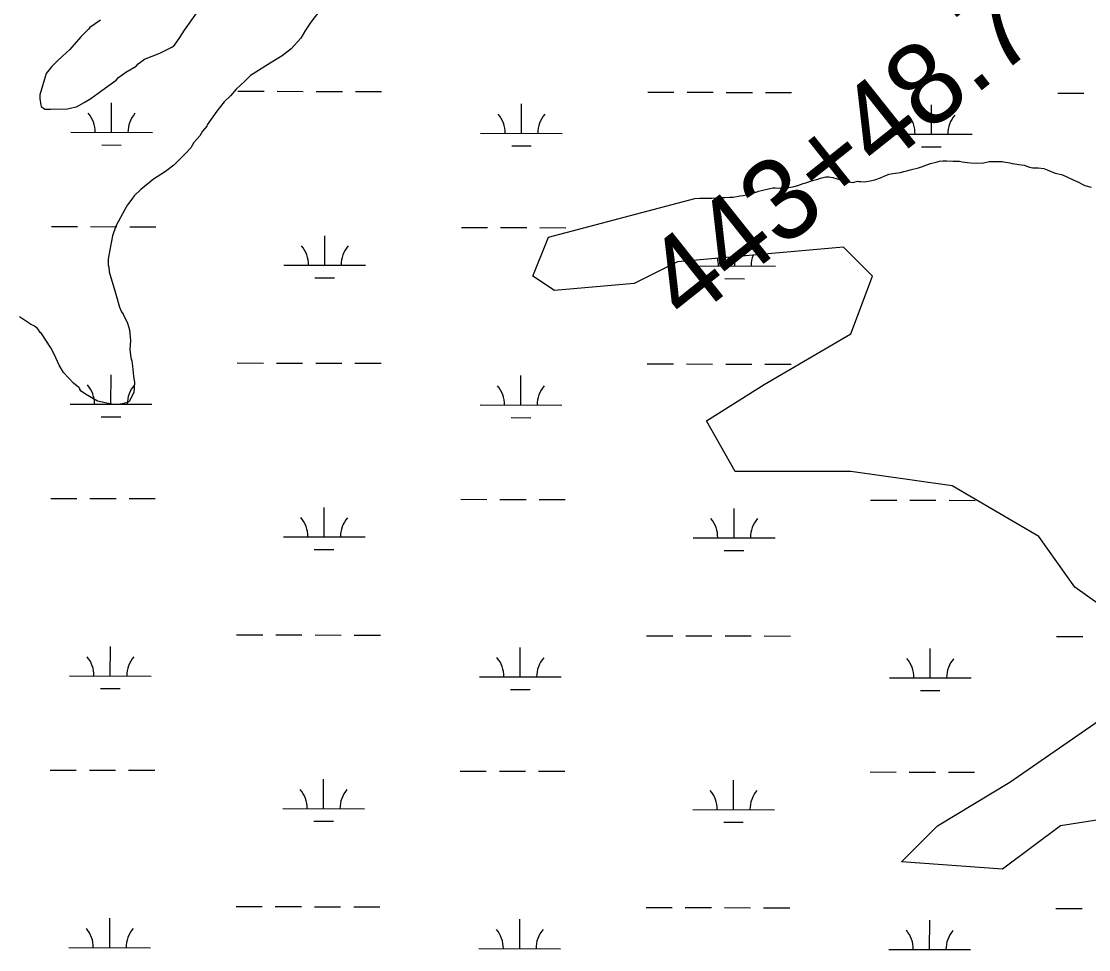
# Model space of a CAD drawing. Extents: x 3180038 to 3217926, y 922069 to 947485.
# Drawn here: x 3200785 to 3202091, y 928595 to 929731 of the extents above; entities that cross this region are included whole.
import ezdxf

# ---------------------------------------------------------------- set-up
doc = ezdxf.new("R2010")
doc.units = 0
for name, color, linetype in [('V-SITE-VEGE', 7, 'Continuous'), ('V-SURV-IDEN', 7, 'Continuous'), ('V-WETL-SWMP', 7, 'Continuous')]:
    doc.layers.add(name, color=color, linetype=linetype)

msp = doc.modelspace()

# ---------------------------------------------------------------- linework, layer by layer
at = {"layer": 'V-SITE-VEGE'}
for p, q in [((3201158.4, 929755.3), (3201139, 929730.3)), ((3200984.5, 929720.8), (3200999.4, 929741.9)), ((3200881.6, 929732.9), (3200868.7, 929724)), ((3201139, 929730.3), (3201132.5, 929720.7)), ((3200857.7, 929712.4), (3200846.7, 929699.6)), ((3200866.8, 929722), (3200857.7, 929712.4)), ((3200868.7, 929724), (3200866.8, 929722)), ((3200972.2, 929702.2), (3200978.7, 929711.8)), ((3200978.7, 929711.8), (3200984.5, 929720.8)), ((3201126.7, 929711), (3201115, 929697.6)), ((3201132.5, 929720.7), (3201126.7, 929711)), ((3200846.7, 929699.6), (3200844.1, 929697.1)), ((3200954.1, 929692.6), (3200969, 929699.6)), ((3200969, 929699.6), (3200972.2, 929702.2)), ((3200835.1, 929688.7), (3200829.3, 929683.6)), ((3200844.1, 929697.1), (3200835.1, 929688.7)), ((3200927.7, 929679.3), (3200935.4, 929685)), ((3200935.4, 929685), (3200954.1, 929692.6)), ((3201104, 929689.3), (3201092.4, 929682.3)), ((3201115, 929697.6), (3201104, 929689.3)), ((3200821.5, 929675.9), (3200815, 929667.6)), ((3200829.3, 929683.6), (3200821.5, 929675.9)), ((3200912.8, 929669), (3200925.1, 929676.7)), ((3200925.1, 929676.7), (3200927.7, 929679.3)), ((3201092.4, 929682.3), (3201065.3, 929665)), ((3200815, 929667.6), (3200807.2, 929641.3)), ((3200883.1, 929646.7), (3200900.6, 929659.4)), ((3200900.6, 929659.4), (3200903.8, 929662.6)), ((3200903.8, 929662.6), (3200912.8, 929669)), ((3201065.3, 929665), (3201058.2, 929658)), ((3200869.6, 929637.1), (3200883.1, 929646.7)), ((3201047.9, 929648.4), (3201040.7, 929640.1)), ((3201058.2, 929658), (3201047.9, 929648.4)), ((3200807.2, 929641.3), (3200807.2, 929636.8)), ((3200807.2, 929636.8), (3200808.4, 929629)), ((3200861.8, 929632), (3200869.6, 929637.1)), ((3201033, 929633), (3201023.9, 929621.5)), ((3201040.7, 929640.1), (3201033, 929633)), ((3200808.4, 929629), (3200809, 929627.1)), ((3200809, 929627.1), (3200813.5, 929623.9)), ((3200813.5, 929623.9), (3200820.6, 929623.8)), ((3200820.6, 929623.8), (3200841.2, 929624.4)), ((3200841.2, 929624.4), (3200844.4, 929625)), ((3200844.4, 929625), (3200852.1, 929626.9)), ((3200852.1, 929626.9), (3200861.8, 929632)), ((3201023.9, 929621.5), (3201012.2, 929604.8)), ((3201006.4, 929597.1), (3201003.2, 929591.4)), ((3201011.6, 929602.9), (3201006.4, 929597.1)), ((3201012.2, 929604.8), (3201011.6, 929602.9)), ((3200996, 929583), (3200992.2, 929576.6)), ((3201003.2, 929591.4), (3200996, 929583)), ((3200985.7, 929569.6), (3200971.5, 929555.5)), ((3200992.2, 929576.6), (3200985.7, 929569.6)), ((3200971.5, 929555.5), (3200961.1, 929547.8)), ((3200955.3, 929544), (3200946.3, 929538.2)), ((3200961.1, 929547.8), (3200955.3, 929544)), ((3200946.3, 929538.2), (3200930.8, 929525.5)), ((3200923, 929517.8), (3200919.8, 929513.9)), ((3200930.8, 929525.5), (3200923, 929517.8)), ((3200914.6, 929506.9), (3200911.3, 929501.1)), ((3200919.8, 929513.9), (3200914.6, 929506.9)), ((3200911.3, 929501.1), (3200900.3, 929480.6)), ((3200900.3, 929480.6), (3200896.4, 929469)), ((3200896.4, 929469), (3200893.1, 929451.7)), ((3200893.1, 929451.7), (3200891.1, 929440.1)), ((3200891.1, 929440.1), (3200891, 929433)), ((3200891, 929433), (3200891.7, 929431.1)), ((3200891.7, 929431.1), (3200892.3, 929424.6)), ((3200892.3, 929424.6), (3200900.5, 929397.6)), ((3200900.5, 929397.6), (3200904.9, 929381.5)), ((3200904.9, 929381.5), (3200907.5, 929375.7)), ((3200907.5, 929375.7), (3200909.4, 929373.1)), ((3200909.4, 929373.1), (3200914.5, 929362.1)), ((3200796.1, 929360.8), (3200782.6, 929369.9)), ((3200800.6, 929358.2), (3200796.1, 929360.8)), ((3200804.4, 929355.6), (3200800.6, 929358.2)), ((3200914.5, 929362.1), (3200917, 929353.7)), ((3200805.7, 929353.7), (3200804.4, 929355.6)), ((3200807.6, 929350.4), (3200805.7, 929353.7)), ((3200809.5, 929349.1), (3200807.6, 929350.4)), ((3200821, 929331.7), (3200809.5, 929349.1)), ((3200917, 929353.7), (3200918.2, 929340.9)), ((3200918.2, 929340.9), (3200917.5, 929329.9)), ((3200824.9, 929324), (3200821, 929331.7)), ((3200831.2, 929310.4), (3200824.9, 929324)), ((3200917.5, 929329.9), (3200918.8, 929319.6)), ((3200918.8, 929319.6), (3200920, 929315.8)), ((3200836.3, 929301.4), (3200831.2, 929310.4)), ((3200920, 929315.8), (3200920.7, 929309.3)), ((3200920.7, 929309.3), (3200921.9, 929297.1)), ((3200848.5, 929288.5), (3200836.3, 929301.4)), ((3200921.9, 929297.1), (3200923.1, 929289.4)), ((3200854.9, 929283.3), (3200848.5, 929288.5)), ((3200856.2, 929282), (3200854.9, 929283.3)), ((3200856.2, 929280.7), (3200856.2, 929282)), ((3200858.1, 929278.8), (3200856.2, 929280.7)), ((3200923.1, 929289.4), (3200922.4, 929277.1)), ((3200863.2, 929274.9), (3200858.1, 929278.8)), ((3200878, 929266.4), (3200863.2, 929274.9)), ((3200922.4, 929277.1), (3200916.6, 929266.2)), ((3200897.2, 929262.5), (3200878, 929266.4)), ((3200903, 929262.4), (3200897.2, 929262.5)), ((3200908.2, 929263.1), (3200903, 929262.4)), ((3200914.6, 929265), (3200908.2, 929263.1)), ((3200916.6, 929266.2), (3200914.6, 929265))]:
    msp.add_line(p, q, dxfattribs=at)
at = {"layer": 'V-WETL-SWMP'}
for p, q in [((3201049.8, 929645.9), (3201081.8, 929645.8)), ((3201097.8, 929645.8), (3201129.8, 929645.7)), ((3201145.8, 929645.7), (3201177.8, 929645.6)), ((3201193.8, 929645.5), (3201225.8, 929645.5)), ((3201551.7, 929644.7), (3201583.7, 929644.7)), ((3201599.7, 929644.6), (3201631.7, 929644.6)), ((3201647.7, 929644.5), (3201679.7, 929644.5)), ((3201695.7, 929644.4), (3201727.7, 929644.3)), ((3202053.7, 929643.6), (3202085.7, 929643.5)), ((3200895.1, 929595.5), (3200895.2, 929631.5)), ((3201397, 929594.3), (3201397.1, 929630.3)), ((3201898.9, 929593.2), (3201899, 929629.2)), ((3200845.1, 929595.6), (3200945.1, 929595.4)), ((3201347, 929594.5), (3201447, 929594.2)), ((3201848.9, 929593.3), (3201948.9, 929593.1)), ((3200883.1, 929580.1), (3200907.1, 929580)), ((3201385, 929578.9), (3201409, 929578.9)), ((3201886.9, 929577.8), (3201910.9, 929577.8)), ((3200821.5, 929480.2), (3200853.5, 929480.1)), ((3200869.5, 929480.1), (3200901.5, 929480)), ((3200917.5, 929480), (3200949.5, 929479.9)), ((3201323.4, 929479.1), (3201355.4, 929479)), ((3201371.4, 929479), (3201403.4, 929478.9)), ((3201419.4, 929478.9), (3201451.4, 929478.8)), ((3201156.2, 929433), (3201156.3, 929469)), ((3201658.1, 929431.9), (3201658.1, 929443.3)), ((3201106.2, 929433.1), (3201206.2, 929432.9)), ((3201608.1, 929432), (3201708.1, 929431.8)), ((3201144.2, 929417.6), (3201168.2, 929417.6)), ((3201646.1, 929416.5), (3201670.1, 929416.4)), ((3201049.1, 929313.2), (3201081.1, 929313.1)), ((3201097.1, 929313.1), (3201129.1, 929313)), ((3201145.1, 929313), (3201177.1, 929312.9)), ((3201193.1, 929312.9), (3201225.1, 929312.8)), ((3201551, 929312.1), (3201583, 929312)), ((3201599, 929312), (3201631, 929311.9)), ((3201647, 929311.8), (3201679, 929311.8)), ((3201695, 929311.7), (3201727, 929311.7)), ((3200894.4, 929262.8), (3200894.5, 929298.8)), ((3201396.3, 929261.7), (3201396.4, 929297.7)), ((3200844.4, 929262.9), (3200944.4, 929262.7)), ((3201346.3, 929261.8), (3201446.3, 929261.6)), ((3200882.4, 929247.4), (3200906.4, 929247.3)), ((3201384.3, 929246.3), (3201408.3, 929246.2)), ((3200820.7, 929147.5), (3200852.7, 929147.5)), ((3200868.7, 929147.4), (3200900.7, 929147.4)), ((3200916.7, 929147.3), (3200948.7, 929147.2)), ((3201155.5, 929100.4), (3201155.5, 929136.4)), ((3201322.6, 929146.4), (3201354.6, 929146.3)), ((3201370.6, 929146.3), (3201402.6, 929146.2)), ((3201418.6, 929146.2), (3201450.6, 929146.1)), ((3201824.5, 929145.3), (3201856.5, 929145.2)), ((3201872.5, 929145.2), (3201904.5, 929145.1)), ((3201920.5, 929145.1), (3201952.5, 929145)), ((3201657.4, 929099.2), (3201657.4, 929135.2)), ((3201105.5, 929100.5), (3201205.5, 929100.2)), ((3201607.4, 929099.3), (3201707.4, 929099.1)), ((3201143.4, 929084.9), (3201167.4, 929084.9)), ((3201645.3, 929083.8), (3201669.3, 929083.8)), ((3201048.3, 928980.5), (3201080.3, 928980.4)), ((3201096.3, 928980.4), (3201128.3, 928980.3)), ((3201144.3, 928980.3), (3201176.3, 928980.2)), ((3201192.3, 928980.2), (3201224.3, 928980.1)), ((3201550.2, 928979.4), (3201582.2, 928979.3)), ((3201598.2, 928979.3), (3201630.2, 928979.2)), ((3201646.2, 928979.2), (3201678.2, 928979.1)), ((3201694.2, 928979.1), (3201726.2, 928979)), ((3202052.2, 928978.3), (3202084.2, 928978.2)), ((3200893.6, 928930.1), (3200893.7, 928966.1)), ((3201395.5, 928929), (3201395.6, 928965)), ((3201897.4, 928927.9), (3201897.5, 928963.9)), ((3200843.6, 928930.2), (3200943.6, 928930)), ((3201345.5, 928929.1), (3201445.5, 928928.9)), ((3201847.4, 928928), (3201947.4, 928927.8)), ((3200881.6, 928914.7), (3200905.6, 928914.7)), ((3201383.5, 928913.6), (3201407.5, 928913.5)), ((3201885.4, 928912.5), (3201909.4, 928912.4)), ((3200820, 928814.9), (3200852, 928814.8)), ((3200868, 928814.8), (3200900, 928814.7)), ((3200916, 928814.6), (3200948, 928814.6)), ((3201321.9, 928813.7), (3201353.9, 928813.7)), ((3201369.9, 928813.6), (3201401.9, 928813.6)), ((3201417.9, 928813.5), (3201449.9, 928813.4)), ((3201823.8, 928812.6), (3201855.8, 928812.5)), ((3201871.8, 928812.5), (3201903.8, 928812.4)), ((3201919.8, 928812.4), (3201951.8, 928812.3)), ((3201154.7, 928767.7), (3201154.8, 928803.7)), ((3201656.6, 928766.5), (3201656.7, 928802.5)), ((3201104.7, 928767.8), (3201204.7, 928767.6)), ((3201606.6, 928766.7), (3201706.6, 928766.4)), ((3201142.7, 928752.3), (3201166.7, 928752.2)), ((3201644.6, 928751.1), (3201668.6, 928751.1)), ((3201047.6, 928647.8), (3201079.6, 928647.8)), ((3201095.6, 928647.7), (3201127.6, 928647.7)), ((3201143.6, 928647.6), (3201175.6, 928647.6)), ((3201191.6, 928647.5), (3201223.6, 928647.5)), ((3201549.5, 928646.7), (3201581.5, 928646.6)), ((3201597.5, 928646.6), (3201629.5, 928646.5)), ((3201645.5, 928646.5), (3201677.5, 928646.4)), ((3201693.5, 928646.4), (3201725.5, 928646.3)), ((3202051.4, 928645.6), (3202083.4, 928645.5)), ((3200892.9, 928597.5), (3200893, 928633.5)), ((3201394.8, 928596.3), (3201394.9, 928632.3)), ((3201896.7, 928595.2), (3201896.8, 928631.2)), ((3200842.9, 928597.6), (3200942.9, 928597.3)), ((3201344.8, 928596.4), (3201444.8, 928596.2)), ((3201846.7, 928595.3), (3201946.7, 928595.1))]:
    msp.add_line(p, q, dxfattribs=at)
for points in [[(3202136.5, 928994.6), (3202074.5, 929038.9), (3202030.3, 929100.8), (3201924.1, 929162.8), (3201800.3, 929180.5), (3201658.7, 929180.5), (3201623.4, 929242.5), (3201694.1, 929286.7), (3201800.3, 929348.7), (3201826.8, 929419.5), (3201791.4, 929454.9), (3201588, 929437.2), (3201534.9, 929410.6), (3201437.6, 929401.8), (3201411.1, 929419.5), (3201430.1, 929467.4), (3201609.1, 929514.6), (3201614.8, 929514.9), (3201629.9, 929514.8), (3201640.8, 929515.9), (3201646.5, 929515.9), (3201652.2, 929516.2), (3201656.3, 929516.2), (3201664.6, 929517.7), (3201668.4, 929518.4), (3201672.9, 929519.2), (3201678.6, 929521.4), (3201681.6, 929522.5), (3201684.3, 929522.5), (3201687.3, 929523.6), (3201690.7, 929524.3), (3201700.9, 929526.9), (3201704.7, 929527.7), (3201707.7, 929527.7), (3201713.4, 929527.3), (3201720.6, 929527.2), (3201724.3, 929528), (3201730.8, 929529.4), (3201735.3, 929530.5), (3201741.7, 929533.1), (3201745.1, 929533.9), (3201753.4, 929536.5), (3201759.9, 929538.3), (3201762.9, 929539.5), (3201769.7, 929540.9), (3201773.5, 929540.9), (3201778, 929540.1), (3201783.7, 929538.6), (3201795.3, 929535.5), (3201799.9, 929534.4), (3201802.9, 929534.3), (3201808.6, 929535.8), (3201810.1, 929535.4), (3201812.3, 929535.4), (3201816.5, 929535), (3201819.5, 929535.4), (3201824, 929536.1), (3201829.7, 929537.6), (3201836.5, 929539.8), (3201841.8, 929542.4), (3201847.1, 929544.3), (3201851.6, 929545), (3201861.1, 929546.5), (3201865.2, 929547.6), (3201868.6, 929548.4), (3201872.8, 929549.5), (3201883, 929552.1), (3201886.8, 929553.5), (3201890.2, 929554.7), (3201897.8, 929557.3), (3201904.6, 929559.1), (3201908.7, 929560.2), (3201912.9, 929560.6), (3201917.8, 929560.6), (3201925.7, 929560.1), (3201933.2, 929560.1), (3201936.6, 929559.3), (3201943.1, 929558.5), (3201947.2, 929558.1), (3201954.4, 929557.7), (3201962.7, 929558.4), (3201969.5, 929559.9), (3201985.7, 929559.8), (3201989.5, 929559.1), (3201994.8, 929558.3), (3201997.8, 929557.5), (3202001.2, 929557.1), (3202006.1, 929556.3), (3202012.5, 929555.2), (3202018.9, 929552.9), (3202023.1, 929552.1), (3202029.5, 929552.1), (3202036.6, 929551.3), (3202040.8, 929549.7), (3202045.7, 929547.4), (3202050.6, 929545.5), (3202058.1, 929544), (3202063.8, 929541.3), (3202072.4, 929537.5), (3202078.8, 929534.4), (3202082.6, 929532.5), (3202086.7, 929530.6), (3202094.3, 929528.3)], [(3202171.8, 928764.4), (3202056.8, 928746.7), (3201986.1, 928693.6), (3201862.2, 928702.5), (3201906.4, 928746.7), (3201994.9, 928799.9), (3202109.9, 928879.5)]]:
    msp.add_lwpolyline(points, dxfattribs=at)
for centre, start, end in [((3200839.9, 929596.1), 359.099, 40.6427), ((3200950.4, 929595.8), 139.099, 180.6427), ((3201341.8, 929594.9), 359.099, 40.6427), ((3201452.3, 929594.7), 139.099, 180.6427), ((3201843.7, 929593.8), 359.099, 40.6427), ((3201954.2, 929593.6), 139.099, 180.6427), ((3201101, 929433.6), 359.099, 40.6427), ((3201211.5, 929433.4), 139.099, 180.6427), ((3201602.9, 929432.5), 359.099, 14.7406), ((3201713.4, 929432.2), 158.3304, 180.6427), ((3200839.1, 929263.4), 359.099, 40.6427), ((3200949.6, 929263.2), 139.099, 180.6427), ((3201341.1, 929262.3), 359.099, 40.6427), ((3201451.5, 929262), 139.099, 180.6427), ((3201100.2, 929101), 359.099, 40.6427), ((3201210.7, 929100.7), 139.099, 180.6427), ((3201602.1, 929099.8), 359.099, 40.6427), ((3201712.6, 929099.6), 139.099, 180.6427), ((3200838.4, 928930.7), 359.099, 40.6427), ((3200948.9, 928930.5), 139.099, 180.6427), ((3201340.3, 928929.6), 359.099, 40.6427), ((3201450.8, 928929.3), 139.099, 180.6427), ((3201842.2, 928928.5), 359.099, 40.6427), ((3201952.7, 928928.2), 139.099, 180.6427), ((3201099.5, 928768.3), 359.099, 40.6427), ((3201210, 928768), 139.099, 180.6427), ((3201601.4, 928767.1), 359.099, 40.6427), ((3201711.9, 928766.9), 139.099, 180.6427), ((3200837.6, 928598.1), 359.099, 40.6427), ((3200948.1, 928597.8), 139.099, 180.6427), ((3201339.6, 928596.9), 359.099, 40.6427), ((3201450, 928596.7), 139.099, 180.6427), ((3201841.5, 928595.8), 359.099, 40.6427), ((3201951.9, 928595.5), 139.099, 180.6427)]:
    msp.add_arc(centre, 35.2, start, end, dxfattribs=at)

# ---------------------------------------------------------------- texts
at = {"layer": 'V-SURV-IDEN'}
msp.add_text('443+48.7', height=100, rotation=38.5092, dxfattribs=at).set_placement((3201598.9, 929359.3))

doc.saveas('drawing.dxf')
